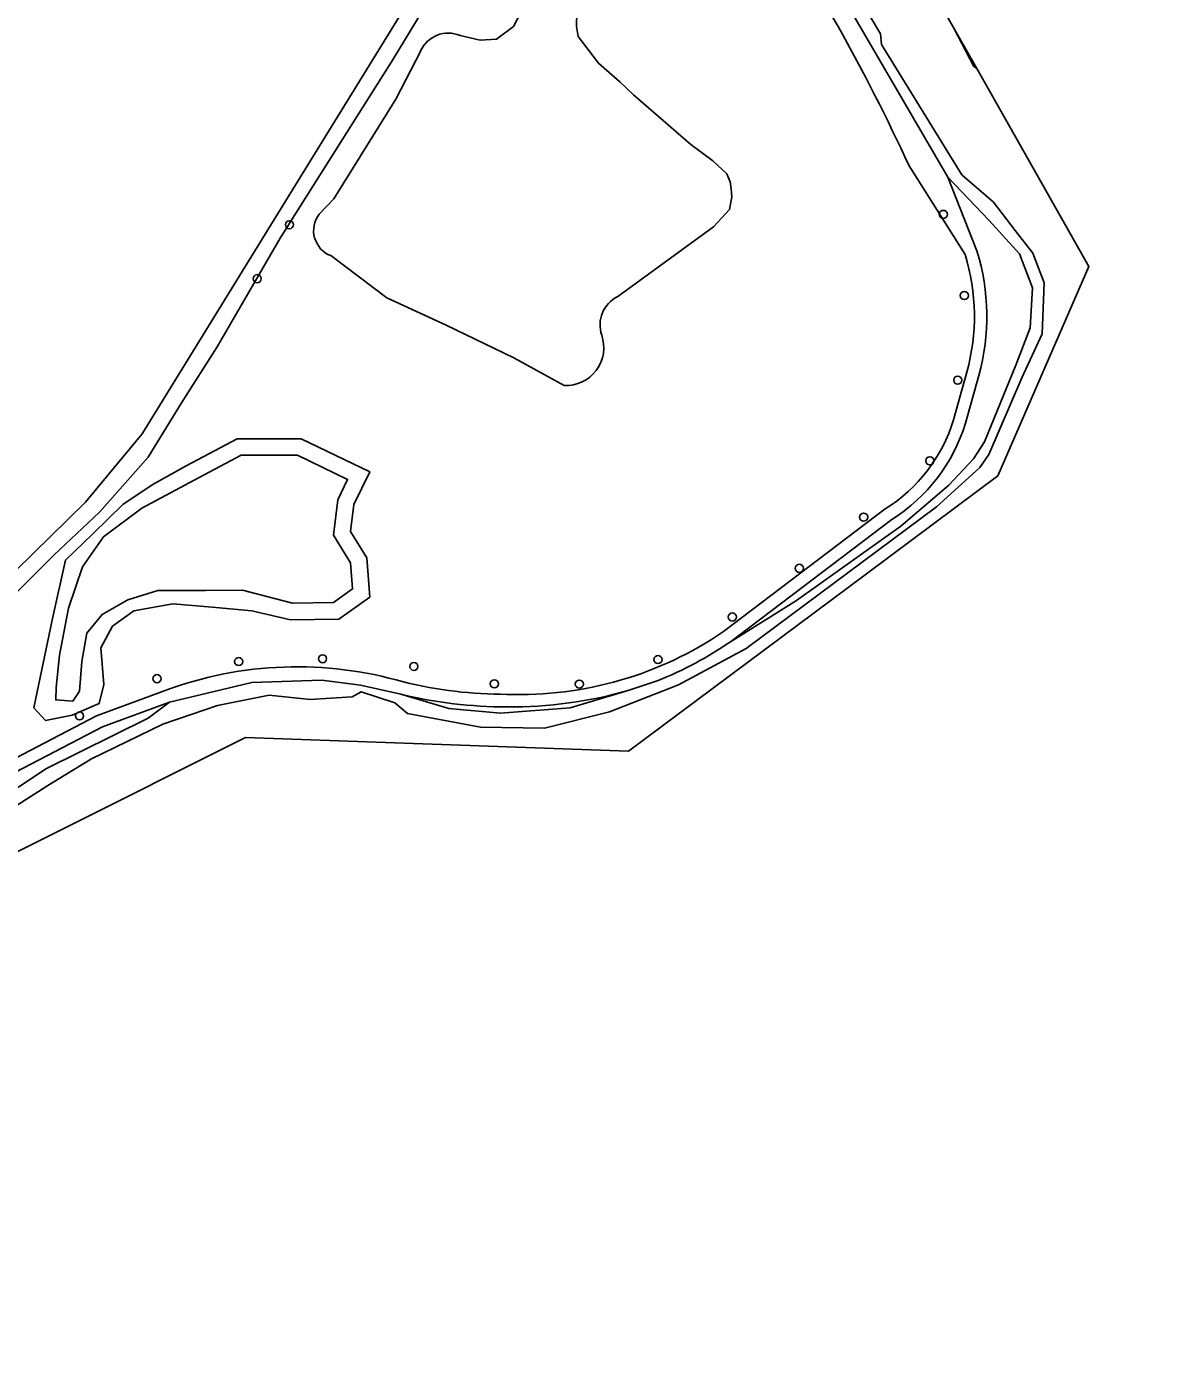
# Model space of a CAD drawing. Extents: x 160203 to 161530, y 379528 to 381797.
# Drawn here: x 161394.5 to 161530.1, y 380978.3 to 381138.1 of the extents above; entities that cross this region are included whole.
import ezdxf

# ---------------------------------------------------------------- set-up
doc = ezdxf.new("R2010")
doc.units = 0
for name, color, linetype in [('IMGEO_Boom', 7, 'Continuous'), ('IMGEO_Grasland_agrarisch', 7, 'Continuous'), ('IMGEO_Grasland_overig', 7, 'Continuous'), ('IMGEO_Groenvoorziening', 7, 'Continuous'), ('IMGEO_Meer_plas_ven_vijver', 7, 'Continuous'), ('IMGEO_Oever', 7, 'Continuous'), ('IMGEO_Waterloop', 7, 'Continuous')]:
    doc.layers.add(name, color=color, linetype=linetype)

msp = doc.modelspace()

# ---------------------------------------------------------------- linework, layer by layer
at = {"layer": 'IMGEO_Boom'}
for centre in [(161505.14, 381115.37), (161426.22, 381114.12), (161422.33, 381107.61), (161507.68, 381105.58), (161506.88, 381095.36), (161503.51, 381085.62), (161495.52, 381078.82), (161487.76, 381072.65), (161479.68, 381066.77), (161420.09, 381061.39), (161430.22, 381061.73), (161441.24, 381060.8), (161470.7, 381061.63), (161410.24, 381059.33), (161450.95, 381058.7), (161461.21, 381058.67), (161400.89, 381054.83)]:
    msp.add_circle(centre, 0.489, dxfattribs=at)
at = {"layer": 'IMGEO_Grasland_agrarisch'}
msp.add_lwpolyline([(161393.16, 381072.35), (161401.6, 381080.65), (161408.44, 381088.89), (161425.73, 381116.95), (161450.07, 381156.48)], dxfattribs=at)
at = {"layer": 'IMGEO_Grasland_overig'}
for points in [[(161423.39, 381216.5), (161421.81, 381214.16), (161422.99, 381212.79), (161424.6, 381210.91), (161426.74, 381208.41), (161438.98, 381195.46), (161440.76, 381193.84), (161442.62, 381190.85), (161442.87, 381190.13), (161444.24, 381186.24), (161445.53, 381181.86), (161446.99, 381175.96), (161450.07, 381156.48), (161452.03, 381155.39), (161477.34, 381154.81), (161478.76, 381154.93), (161480.26, 381154.82), (161481.4, 381154.57), (161482.8, 381152.95), (161487.15, 381146.96), (161492.45, 381138.06)], [(161427.09, 381115.64), (161438.74, 381134.11), (161446.52, 381146.96), (161452.03, 381155.39), (161450.07, 381156.48), (161425.73, 381116.95), (161408.44, 381088.89), (161401.6, 381080.65), (161393.16, 381072.35), (161391.6, 381071.11), (161386.78, 381067.1), (161383.89, 381064.97), (161382.9, 381064.19), (161380.69, 381062.57), (161378.41, 381061.04), (161376.07, 381059.62), (161373.66, 381058.31), (161371.21, 381057.1), (161368.7, 381056), (161367.82, 381055.57)], [(161509.19, 381110.98), (161505.68, 381119.88), (161485.17, 381155.1)], [(161501, 381121.25), (161507.76, 381110.54)], [(161374.9, 381053.84), (161376.05, 381053.44), (161378.2, 381056), (161380.9, 381059.41), (161385.99, 381064.12), (161392.74, 381069.21), (161397.82, 381074.27), (161403.29, 381079.42), (161409.15, 381086.06), (161413.2, 381092.61), (161417.51, 381099.38), (161425.1, 381112.51), (161427.09, 381115.64)], [(161507.98, 381096.33), (161506.37, 381090.56)], [(161507.82, 381090.16), (161509.42, 381095.93)], [(161498.14, 381079.82), (161478.62, 381065.01)], [(161479.46, 381063.77), (161498.94, 381078.55)], [(161411.23, 381057.9), (161402.95, 381054.85), (161392.33, 381049.3)], [(161393.07, 381047.99), (161403.65, 381053.52), (161411.75, 381056.49), (161421.68, 381058.86), (161430.11, 381059.15), (161434.79, 381058.55), (161439.65, 381057.47)], [(161439.65, 381057.47), (161445.44, 381055.72), (161451.69, 381055.16), (161460.1, 381055.82), (161467.23, 381057.95)], [(161467.23, 381057.95), (161470.73, 381059.1)]]:
    msp.add_lwpolyline(points, dxfattribs=at)
for centre, radius, start, end in [((161275.65, 381017.23), 248.2, 24.7782, 29.1319), ((161483.63, 381103.06), 25.26, 344.5497, 17.2012), ((161483.62, 381103.06), 26.77, 344.5438, 17.207), ((161487.83, 381096.25), 19.4, 302.1052, 342.9285), ((161487.78, 381096.29), 20.95, 302.1693, 342.9866), ((161453.97, 381101.14), 43.74, 268.0366, 304.3045), ((161453.11, 381102.56), 46.89, 292.066, 304.194), ((161427.16, 381014.97), 45.79, 73.7156, 110.3612), ((161452.41, 381109.64), 52.21, 256.2507, 270.0609), ((161453.03, 381106.86), 50.94, 269.3733, 286.1896), ((161453.03, 381106.86), 50.94, 269.3733, 286.1896), ((161452.42, 381109.66), 53.74, 256.2543, 270.0559), ((161452.42, 381109.66), 53.74, 256.2543, 270.0559)]:
    msp.add_arc(centre, radius, start, end, dxfattribs=at)
at = {"layer": 'IMGEO_Groenvoorziening'}
for points in [[(161452.03, 381155.39), (161446.52, 381146.96), (161438.74, 381134.11), (161427.09, 381115.64), (161425.1, 381112.51), (161417.51, 381099.38), (161413.2, 381092.61), (161409.15, 381086.06), (161403.29, 381079.42), (161397.82, 381074.27), (161392.74, 381069.21), (161385.99, 381064.12), (161380.9, 381059.41), (161378.2, 381056), (161376.05, 381053.44), (161381.98, 381051.36), (161387.63, 381049.08)], [(161492.45, 381138.06), (161487.15, 381146.96), (161482.8, 381152.95), (161481.4, 381154.57), (161480.26, 381154.82), (161478.76, 381154.93), (161477.34, 381154.81), (161452.03, 381155.39)], [(161446.82, 381136.96), (161449.24, 381136.4), (161451.23, 381136.53), (161453.26, 381138.07), (161456.72, 381144.74), (161458.12, 381149.6), (161461.88, 381149.38), (161465.05, 381147.98), (161464.16, 381145.4), (161460.92, 381139.8), (161460.88, 381138.07), (161461.07, 381136.85), (161463.54, 381133.61), (161466.11, 381131.36), (161467.75, 381129.81), (161474.68, 381123.8), (161477.32, 381121.83), (161479, 381120.28), (161479.42, 381119.31), (161479.55, 381118.44), (161479.61, 381117.5), (161479.32, 381115.96), (161477.41, 381113.86), (161465.84, 381105.47)], [(161429.8, 381115.38), (161431.58, 381117.23), (161439.05, 381129.27), (161442.06, 381135.1)], [(161507.76, 381110.54), (161501, 381121.25)], [(161495.26, 381074.36), (161500, 381077.73), (161505.79, 381082.69), (161508.77, 381085.87), (161510.1, 381087.91), (161513.9, 381097.16), (161515.61, 381101.67), (161515.89, 381106.51), (161514.33, 381110.6), (161510.62, 381114.68), (161505.68, 381119.88), (161509.19, 381110.98)], [(161453.31, 381098.06), (161445.15, 381102.01), (161437.96, 381105.29), (161431.21, 381110.4)], [(161459.37, 381094.72), (161453.31, 381098.06)], [(161506.37, 381090.56), (161507.98, 381096.33)], [(161509.42, 381095.93), (161507.82, 381090.16)], [(161478.62, 381065.01), (161498.14, 381079.82)], [(161498.94, 381078.55), (161479.46, 381063.77), (161487.42, 381068.76), (161495.26, 381074.36)], [(161392.33, 381049.3), (161402.95, 381054.85), (161411.23, 381057.9)]]:
    msp.add_lwpolyline(points, dxfattribs=at)
for points in [[(161435.91, 381084.3), (161433.99, 381080.33), (161433.6, 381077.11), (161435.57, 381073.92), (161435.91, 381069.17), (161432.18, 381066.52), (161426.36, 381066.43), (161421.67, 381067.53), (161416.88, 381067.97), (161412.16, 381068.34), (161407.44, 381067.53), (161404.86, 381065.68), (161403.46, 381063.03), (161403.83, 381058.61), (161403.24, 381056.32), (161400, 381054.92), (161396.76, 381054.26), (161395.36, 381055.81), (161397.64, 381066.57), (161399.19, 381073.65), (161402.51, 381076.81), (161406.12, 381080.35), (161409.65, 381082.71), (161413.74, 381085.02), (161419.91, 381088.29), (161427.65, 381088.29)], [(161384.77, 381040.43), (161396.81, 381048.43), (161409.15, 381054.54), (161411.75, 381056.49), (161403.65, 381053.52), (161393.07, 381047.99), (161389.27, 381044.79)]]:
    msp.add_lwpolyline(points, close=True, dxfattribs=at)
for centre, radius, start, end in [((161275.65, 381017.23), 248.2, 24.7782, 29.1319), ((161445.39, 381133.58), 3.67, 67.1669, 155.4108), ((161432.39, 381113.42), 3.25, 142.874, 248.7768), ((161483.63, 381103.06), 25.26, 344.5497, 17.2012), ((161483.62, 381103.06), 26.77, 344.5438, 17.207), ((161467.58, 381102.01), 3.87, 116.6972, 198.529), ((161459.59, 381099.28), 4.57, 267.2026, 19.224), ((161487.83, 381096.25), 19.4, 302.1052, 342.9285), ((161487.78, 381096.29), 20.95, 302.1693, 342.9866), ((161453.97, 381101.14), 43.74, 268.0366, 304.3045), ((161427.16, 381014.97), 45.79, 73.7156, 110.3612), ((161452.41, 381109.64), 52.21, 256.2507, 270.0609)]:
    msp.add_arc(centre, radius, start, end, dxfattribs=at)
at = {"layer": 'IMGEO_Meer_plas_ven_vijver'}
for points in [[(161465.84, 381105.47), (161477.41, 381113.86), (161479.32, 381115.96), (161479.61, 381117.5), (161479.55, 381118.44), (161479.42, 381119.31), (161479, 381120.28), (161477.32, 381121.83), (161474.68, 381123.8), (161467.75, 381129.81), (161466.11, 381131.36), (161463.54, 381133.61), (161461.07, 381136.85), (161460.88, 381138.07), (161460.92, 381139.8), (161464.16, 381145.4), (161465.05, 381147.98), (161461.88, 381149.38), (161458.12, 381149.6), (161456.72, 381144.74), (161453.26, 381138.07), (161451.23, 381136.53), (161449.24, 381136.4), (161446.82, 381136.96)], [(161442.06, 381135.1), (161439.05, 381129.27), (161431.58, 381117.23), (161429.8, 381115.38)], [(161431.21, 381110.4), (161437.96, 381105.29), (161445.15, 381102.01), (161453.31, 381098.06)], [(161453.31, 381098.06), (161459.37, 381094.72)]]:
    msp.add_lwpolyline(points, dxfattribs=at)
msp.add_lwpolyline([(161432.05, 381080.91), (161433.24, 381083.37), (161427.2, 381086.29), (161420.4, 381086.29), (161415.33, 381083.6), (161408.4, 381079.91), (161403.76, 381076.45), (161401.25, 381072.83), (161399.56, 381067.82), (161398.45, 381062.15), (161398.08, 381058.24), (161398.01, 381056.77), (161400.07, 381056.62), (161400.88, 381057.8), (161401.18, 381061.41), (161401.77, 381064.8), (161403.61, 381067.08), (161406.71, 381068.85), (161410.32, 381069.96), (161416.07, 381069.96), (161420.55, 381070), (161426.6, 381068.43), (161431.52, 381068.51), (161433.84, 381070.15), (161433.61, 381073.29), (161431.52, 381076.65)], close=True, dxfattribs=at)
for centre, radius, start, end in [((161445.39, 381133.58), 3.67, 67.1669, 155.4108), ((161432.39, 381113.42), 3.25, 142.874, 248.7768), ((161467.58, 381102.01), 3.87, 116.6972, 198.529), ((161459.59, 381099.28), 4.57, 267.2026, 19.224)]:
    msp.add_arc(centre, radius, start, end, dxfattribs=at)
at = {"layer": 'IMGEO_Oever'}
for points in [[(161485.17, 381155.1), (161505.68, 381119.88), (161510.62, 381114.68), (161514.33, 381110.6), (161515.89, 381106.51), (161515.61, 381101.67), (161513.9, 381097.16), (161510.1, 381087.91), (161508.77, 381085.87), (161505.79, 381082.69), (161500, 381077.73), (161495.26, 381074.36), (161487.42, 381068.76), (161479.46, 381063.77)], [(161383.67, 381037.85), (161397.08, 381046.43), (161402.34, 381049.63), (161410.93, 381053.82), (161417.54, 381056.1), (161423.79, 381057.33), (161428.71, 381056.83), (161433.8, 381057.14), (161434.88, 381057.75), (161438.95, 381056.42), (161440.48, 381055.11), (161449.27, 381053.49), (161457, 381053.33), (161464.86, 381055.34), (161473.16, 381058.58), (161481.35, 381062.97), (161504.33, 381080.07), (161509.55, 381084.81), (161510.65, 381086.4), (161514.62, 381095.65), (161517.06, 381100.97), (161517.33, 381107.12), (161515.93, 381110.71), (161513.82, 381113.42), (161511.19, 381116.85), (161507.38, 381120.15), (161497.68, 381135.87), (161497.57, 381137.18), (161495.18, 381141.14)], [(161470.73, 381059.1), (161467.23, 381057.95), (161460.1, 381055.82), (161451.69, 381055.16), (161445.44, 381055.72), (161439.65, 381057.47), (161434.79, 381058.55), (161430.11, 381059.15), (161421.68, 381058.86), (161411.75, 381056.49), (161409.15, 381054.54), (161396.81, 381048.43), (161384.77, 381040.43)]]:
    msp.add_lwpolyline(points, dxfattribs=at)
for points in [[(161509.18, 381132.98), (161506.4, 381137.87), (161508.83, 381133.23)], [(161413.74, 381085.02), (161409.65, 381082.71), (161406.12, 381080.35), (161402.51, 381076.81), (161399.19, 381073.65), (161397.64, 381066.57), (161395.36, 381055.81), (161396.76, 381054.26), (161400, 381054.92), (161403.24, 381056.32), (161403.83, 381058.61), (161403.46, 381063.03), (161404.86, 381065.68), (161407.44, 381067.53), (161412.16, 381068.34), (161416.88, 381067.97), (161421.67, 381067.53), (161426.36, 381066.43), (161432.18, 381066.52), (161435.91, 381069.17), (161435.57, 381073.92), (161433.6, 381077.11), (161433.99, 381080.33), (161435.91, 381084.3), (161427.65, 381088.29), (161419.91, 381088.29)], [(161432.05, 381080.91), (161431.52, 381076.65), (161433.61, 381073.29), (161433.84, 381070.15), (161431.52, 381068.51), (161426.6, 381068.43), (161420.55, 381070), (161416.07, 381069.96), (161410.32, 381069.96), (161406.71, 381068.85), (161403.61, 381067.08), (161401.77, 381064.8), (161401.18, 381061.41), (161400.88, 381057.8), (161400.07, 381056.62), (161398.01, 381056.77), (161398.08, 381058.24), (161398.45, 381062.15), (161399.56, 381067.82), (161401.25, 381072.83), (161403.76, 381076.45), (161408.4, 381079.91), (161415.33, 381083.6), (161420.4, 381086.29), (161427.2, 381086.29), (161433.24, 381083.37)]]:
    msp.add_lwpolyline(points, close=True, dxfattribs=at)
msp.add_arc((161453.11, 381102.56), 46.89, 292.066, 304.194, dxfattribs=at)
at = {"layer": 'IMGEO_Waterloop'}
for points in [[(161272.04, 380966.11), (161288.69, 380987.33), (161375.8, 381029.64), (161420.93, 381052.22), (161467.13, 381050.57), (161493.66, 381070.35), (161511.72, 381083.82), (161522.72, 381109.09), (161509.18, 381132.98), (161508.83, 381133.23), (161506.4, 381137.87), (161494.17, 381159.44), (161490.79, 381176.61), (161492.14, 381180.19), (161492.29, 381181.79), (161493.9, 381186.8), (161495.9, 381190.23), (161530.15, 381281.47), (161528.65, 381300.09), (161482.88, 381404.07)], [(161495.18, 381141.14), (161497.57, 381137.18), (161497.68, 381135.87), (161507.38, 381120.15), (161511.19, 381116.85), (161513.82, 381113.42), (161515.93, 381110.71), (161517.33, 381107.12), (161517.06, 381100.97), (161514.62, 381095.65), (161510.65, 381086.4), (161509.55, 381084.81), (161504.33, 381080.07), (161481.35, 381062.97), (161473.16, 381058.58), (161464.86, 381055.34), (161457, 381053.33), (161449.27, 381053.49), (161440.48, 381055.11), (161438.95, 381056.42), (161434.88, 381057.75), (161433.8, 381057.14), (161428.71, 381056.83), (161423.79, 381057.33), (161417.54, 381056.1), (161410.93, 381053.82), (161402.34, 381049.63), (161397.08, 381046.43), (161383.67, 381037.85)]]:
    msp.add_lwpolyline(points, dxfattribs=at)

doc.saveas('drawing.dxf')
